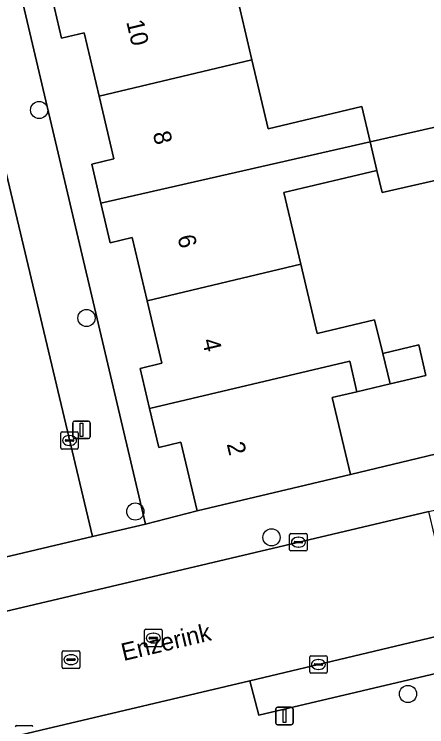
# Model space of a CAD drawing. Extents: x 158031 to 159244, y 380104 to 381214.
# Drawn here: x 158520.65 to 158544.18, y 380857.98 to 380898.59 of the extents above; entities that cross this region are included whole.
import ezdxf

# ---------------------------------------------------------------- set-up
doc = ezdxf.new("R2010")
doc.units = 0
for name, color, linetype in [('IMGEO_Boom', 7, 'Continuous'), ('IMGEO_Erf', 7, 'Continuous'), ('IMGEO_Kolk', 7, 'Continuous'), ('IMGEO_Lichtmast', 7, 'Continuous'), ('IMGEO_Muur', 7, 'Continuous'), ('IMGEO_Openbare_ruimte_label', 7, 'Continuous'), ('IMGEO_Pand', 7, 'Continuous'), ('IMGEO_Pand_nummerreeks', 7, 'Continuous'), ('IMGEO_Parkeervlak_open', 7, 'Continuous'), ('IMGEO_Rijbaan_lokaal_open', 7, 'Continuous'), ('IMGEO_Rioolput', 7, 'Continuous'), ('IMGEO_Voetpad_open', 7, 'Continuous')]:
    doc.layers.add(name, color=color, linetype=linetype)

msp = doc.modelspace()

# ---------------------------------------------------------------- linework, layer by layer
at = {"layer": 'IMGEO_Boom'}
for centre in [(158522.073, 380893.13), (158524.774, 380881.274), (158527.558, 380870.241), (158535.327, 380868.772), (158543.107, 380859.846)]:
    msp.add_circle(centre, 0.489, dxfattribs=at)
at = {"layer": 'IMGEO_Erf'}
for points in [[(158519.299, 380906.997), (158528.134, 380869.517), (158531.08, 380870.288), (158530.16, 380874.189), (158528.893, 380873.89), (158528.368, 380876.116), (158527.829, 380878.402), (158529.068, 380878.694), (158528.228, 380882.259), (158527.379, 380885.86), (158526.125, 380885.564), (158525.595, 380887.814), (158525.068, 380890.049), (158526.329, 380890.347), (158525.486, 380893.924), (158524.636, 380897.527), (158523.352, 380897.224), (158522.811, 380899.521), (158522.289, 380901.735), (158523.516, 380902.024), (158522.644, 380905.721), (158525.347, 380906.358), (158524.01, 380912.032), (158521.424, 380911.365)], [(158533.265, 380899.992), (158534.208, 380895.991), (158535.134, 380892.064), (158540.475, 380893.323), (158540.95, 380891.312), (158546.587, 380892.596), (158547.246, 380889.7), (158541.633, 380888.421), (158541.336, 380889.674), (158536.03, 380888.423), (158536.992, 380884.344), (158537.924, 380880.39), (158541.206, 380881.164), (158541.674, 380879.254), (158543.722, 380879.737), (158544.132, 380877.998), (158542.099, 380877.519), (158540.201, 380877.071), (158538.788, 380876.738), (158539.823, 380872.349), (158548.06, 380874.33), (158546.602, 380880.51), (158549.557, 380881.207), (158542.574, 380910.402)]]:
    msp.add_lwpolyline(points, dxfattribs=at)
at = {"layer": 'IMGEO_Kolk'}
for p, q in [((158523.305, 380873.867), (158523.305, 380874.719)), ((158523.38, 380874.793), (158524.232, 380874.793)), ((158524.306, 380874.719), (158524.306, 380873.867)), ((158523.564, 380874.287), (158523.564, 380874.299)), ((158524.002, 380874.25), (158523.604, 380874.25)), ((158523.607, 380874.336), (158524.005, 380874.336)), ((158523.793, 380874.573), (158523.818, 380874.573)), ((158524.048, 380874.299), (158524.048, 380874.287)), ((158523.816, 380874.013), (158523.791, 380874.013)), ((158524.232, 380873.793), (158523.38, 380873.793)), ((158536.434, 380868.995), (158537.286, 380868.995)), ((158536.359, 380868.069), (158536.359, 380868.921)), ((158536.661, 380868.538), (158537.059, 380868.538)), ((158536.847, 380868.775), (158536.872, 380868.775)), ((158537.36, 380868.921), (158537.36, 380868.069)), ((158536.618, 380868.489), (158536.618, 380868.501)), ((158537.056, 380868.452), (158536.658, 380868.452)), ((158536.87, 380868.215), (158536.845, 380868.215)), ((158537.102, 380868.501), (158537.102, 380868.489)), ((158537.286, 380867.995), (158536.434, 380867.995)), ((158537.502, 380861.101), (158537.502, 380861.953)), ((158537.577, 380862.027), (158538.429, 380862.027)), ((158537.99, 380861.807), (158538.015, 380861.807)), ((158538.503, 380861.953), (158538.503, 380861.101)), ((158537.761, 380861.521), (158537.761, 380861.533)), ((158538.199, 380861.484), (158537.801, 380861.484)), ((158537.804, 380861.57), (158538.202, 380861.57)), ((158538.013, 380861.247), (158537.988, 380861.247)), ((158538.245, 380861.533), (158538.245, 380861.521)), ((158538.429, 380861.027), (158537.577, 380861.027)), ((158520.788, 380858.05), (158521.64, 380858.05))]:
    msp.add_line(p, q, dxfattribs=at)
for points in [[(158523.305, 380873.867), (158523.305, 380874.719)], [(158523.38, 380874.793), (158524.232, 380874.793)], [(158524.306, 380874.719), (158524.306, 380873.867)], [(158524.232, 380873.793), (158523.38, 380873.793)], [(158536.434, 380868.995), (158537.286, 380868.995)], [(158536.359, 380868.069), (158536.359, 380868.921)], [(158537.36, 380868.921), (158537.36, 380868.069)], [(158537.286, 380867.995), (158536.434, 380867.995)], [(158537.502, 380861.101), (158537.502, 380861.953)], [(158537.577, 380862.027), (158538.429, 380862.027)], [(158538.503, 380861.953), (158538.503, 380861.101)], [(158538.429, 380861.027), (158537.577, 380861.027)], [(158520.788, 380858.05), (158521.64, 380858.05)]]:
    msp.add_lwpolyline(points, dxfattribs=at)
for centre, radius, start, end in [((158523.382, 380874.717), 0.0765, 91.552, 178.448), ((158523.382, 380874.717), 0.0765, 91.552, 178.448), ((158524.23, 380874.717), 0.0765, 1.552, 88.448), ((158524.23, 380874.717), 0.0765, 1.552, 88.448), ((158523.604, 380874.296), 0.0403, 85.8775, 175.7526), ((158523.601, 380874.286), 0.0366, 178.938, 274.7102), ((158524.005, 380874.293), 0.043, 264.8664, 352.4533), ((158524.009, 380874.298), 0.0386, 1.7309, 96.639), ((158523.382, 380873.869), 0.0765, 181.552, 268.448), ((158523.382, 380873.869), 0.0765, 181.552, 268.448), ((158524.23, 380873.869), 0.0765, 271.552, 358.448), ((158524.23, 380873.869), 0.0765, 271.552, 358.448), ((158536.436, 380868.919), 0.0765, 91.552, 178.448), ((158536.436, 380868.919), 0.0765, 91.552, 178.448), ((158537.284, 380868.919), 0.0765, 1.552, 88.448), ((158537.284, 380868.919), 0.0765, 1.552, 88.448), ((158536.658, 380868.498), 0.0403, 85.8775, 175.7526), ((158537.063, 380868.5), 0.0386, 1.7309, 96.639), ((158536.655, 380868.488), 0.0366, 178.938, 274.7102), ((158537.059, 380868.495), 0.043, 264.8664, 352.4533), ((158536.436, 380868.071), 0.0765, 181.552, 268.448), ((158536.436, 380868.071), 0.0765, 181.552, 268.448), ((158537.284, 380868.071), 0.0765, 271.552, 358.448), ((158537.284, 380868.071), 0.0765, 271.552, 358.448), ((158537.579, 380861.951), 0.0765, 91.552, 178.448), ((158537.579, 380861.951), 0.0765, 91.552, 178.448), ((158538.427, 380861.951), 0.0765, 1.552, 88.448), ((158538.427, 380861.951), 0.0765, 1.552, 88.448), ((158537.801, 380861.53), 0.0403, 85.8775, 175.7526), ((158537.798, 380861.52), 0.0366, 178.938, 274.7102), ((158538.202, 380861.527), 0.043, 264.8664, 352.4533), ((158538.206, 380861.532), 0.0386, 1.7309, 96.639), ((158537.579, 380861.103), 0.0765, 181.552, 268.448), ((158537.579, 380861.103), 0.0765, 181.552, 268.448), ((158538.427, 380861.103), 0.0765, 271.552, 358.448), ((158538.427, 380861.103), 0.0765, 271.552, 358.448), ((158520.79, 380857.974), 0.0765, 91.552, 178.448), ((158520.79, 380857.974), 0.0765, 91.552, 178.448), ((158521.638, 380857.974), 0.0765, 1.552, 88.448), ((158521.638, 380857.974), 0.0765, 1.552, 88.448)]:
    msp.add_arc(centre, radius, start, end, dxfattribs=at)
for centre, major_axis, ratio, start_param, end_param in [((158523.792, 380874.293), (-0.387, 0.002), 0.722429, 4.712389, 7.853982), ((158523.817, 380874.293), (-0.39, 0.002), 0.717154, 1.570796, 4.712389), ((158536.846, 380868.495), (-0.387, 0.002), 0.722429, 4.712389, 7.853982), ((158536.871, 380868.495), (-0.39, 0.002), 0.717154, 1.570796, 4.712389), ((158537.989, 380861.527), (-0.387, 0.002), 0.722429, 4.712389, 7.853982), ((158538.014, 380861.527), (-0.39, 0.002), 0.717154, 1.570796, 4.712389)]:
    msp.add_ellipse(centre, major_axis=major_axis, ratio=ratio, start_param=start_param, end_param=end_param, dxfattribs=at)
at = {"layer": 'IMGEO_Lichtmast'}
for p, q in [((158523.99, 380874.503), (158523.99, 380875.303)), ((158523.99, 380875.303), (158523.99, 380874.503)), ((158524.09, 380875.403), (158524.88, 380875.403)), ((158524.88, 380875.403), (158524.09, 380875.403)), ((158524.98, 380875.303), (158524.98, 380874.503)), ((158524.98, 380874.503), (158524.98, 380875.303)), ((158524.88, 380874.403), (158524.09, 380874.403)), ((158524.09, 380874.403), (158524.88, 380874.403)), ((158535.564, 380858.188), (158535.564, 380858.988)), ((158535.564, 380858.988), (158535.564, 380858.188)), ((158535.664, 380859.088), (158536.454, 380859.088)), ((158536.454, 380859.088), (158535.664, 380859.088)), ((158536.554, 380858.988), (158536.554, 380858.188)), ((158536.554, 380858.188), (158536.554, 380858.988)), ((158536.454, 380858.088), (158535.664, 380858.088)), ((158535.664, 380858.088), (158536.454, 380858.088))]:
    msp.add_line(p, q, dxfattribs=at)
for points in [[(158524.41, 380875.278), (158524.56, 380875.278), (158524.56, 380874.528), (158524.41, 380874.528), (158524.41, 380875.278)], [(158535.984, 380858.963), (158536.134, 380858.963), (158536.134, 380858.213), (158535.984, 380858.213), (158535.984, 380858.963)]]:
    msp.add_lwpolyline(points, dxfattribs=at)
for centre, start, end in [((158524.09, 380875.303), 90, 180), ((158524.09, 380875.303), 90, 180), ((158524.88, 380875.303), 0, 90), ((158524.88, 380875.303), 360, 90), ((158524.09, 380874.503), 180, 270), ((158524.09, 380874.503), 180, 270), ((158524.88, 380874.503), 270, 0), ((158524.88, 380874.503), 270, 0), ((158535.664, 380858.988), 90, 180), ((158535.664, 380858.988), 90, 180), ((158536.454, 380858.988), 0, 90), ((158536.454, 380858.988), 360, 90), ((158535.664, 380858.188), 180, 270), ((158535.664, 380858.188), 180, 270), ((158536.454, 380858.188), 270, 0), ((158536.454, 380858.188), 270, 0)]:
    msp.add_arc(centre, 0.1, start, end, dxfattribs=at)
at = {"layer": 'IMGEO_Muur'}
msp.add_lwpolyline([(158539.823, 380872.349), (158548.06, 380874.33)], dxfattribs=at)
at = {"layer": 'IMGEO_Pand'}
for points in [[(158534.208, 380895.991), (158533.265, 380899.992), (158538.589, 380901.247), (158538.188, 380902.95), (158522.811, 380899.521), (158523.352, 380897.224), (158524.636, 380897.527), (158525.486, 380893.924)], [(158534.208, 380895.991), (158525.486, 380893.924), (158526.329, 380890.347), (158525.068, 380890.049), (158525.595, 380887.814), (158540.95, 380891.312), (158540.475, 380893.323), (158535.134, 380892.064)], [(158540.95, 380891.312), (158541.336, 380889.674), (158541.633, 380888.421), (158547.246, 380889.7), (158546.587, 380892.596)], [(158528.228, 380882.259), (158536.992, 380884.344), (158536.03, 380888.423), (158541.336, 380889.674), (158540.95, 380891.312), (158525.595, 380887.814), (158526.125, 380885.564), (158527.379, 380885.86)], [(158537.924, 380880.39), (158536.992, 380884.344), (158528.228, 380882.259), (158529.068, 380878.694), (158527.829, 380878.402), (158528.368, 380876.116), (158539.791, 380878.81), (158540.201, 380877.071), (158542.099, 380877.519), (158541.674, 380879.254), (158541.206, 380881.164)], [(158542.099, 380877.519), (158544.132, 380877.998), (158543.722, 380879.737), (158541.674, 380879.254)], [(158528.368, 380876.116), (158528.893, 380873.89), (158530.16, 380874.189), (158531.08, 380870.288), (158539.823, 380872.349), (158538.788, 380876.738), (158540.201, 380877.071), (158539.791, 380878.81)]]:
    msp.add_lwpolyline(points, close=True, dxfattribs=at)
at = {"layer": 'IMGEO_Parkeervlak_open'}
msp.add_lwpolyline([(158534.08, 380860.599), (158534.608, 380858.638), (158546.392, 380861.417), (158545.922, 380863.405)], close=True, dxfattribs=at)
at = {"layer": 'IMGEO_Rijbaan_lokaal_open'}
for points in [[(158539.768, 380938.428), (158504.451, 380930.065), (158505.616, 380925.187), (158508.436, 380913.381), (158509.353, 380909.545), (158513.155, 380893.627), (158514.856, 380886.505), (158518.182, 380872.585), (158519.402, 380867.476), (158525.106, 380868.818), (158514.446, 380913.666), (158543.99, 380920.667)], [(158472.473, 380846.056), (158500, 380852.548), (158515.207, 380856.135), (158522.175, 380857.778), (158534.08, 380860.599), (158545.922, 380863.405), (158544.303, 380870.251), (158526.184, 380865.973), (158519.469, 380864.387), (158501.877, 380860.234), (158500, 380859.786), (158470.875, 380852.834)]]:
    msp.add_lwpolyline(points, close=True, dxfattribs=at)
at = {"layer": 'IMGEO_Rioolput'}
for p, q in [((158528.084, 380862.604), (158528.084, 380863.456)), ((158528.159, 380863.53), (158529.011, 380863.53)), ((158528.572, 380863.31), (158528.597, 380863.31)), ((158529.085, 380863.456), (158529.085, 380862.604)), ((158528.343, 380863.024), (158528.343, 380863.036)), ((158528.781, 380862.987), (158528.383, 380862.987)), ((158528.386, 380863.073), (158528.784, 380863.073)), ((158528.827, 380863.036), (158528.827, 380863.024)), ((158529.011, 380862.53), (158528.159, 380862.53)), ((158528.595, 380862.75), (158528.57, 380862.75)), ((158523.388, 380861.376), (158523.388, 380862.228)), ((158523.463, 380862.302), (158524.315, 380862.302)), ((158523.876, 380862.082), (158523.901, 380862.082)), ((158524.389, 380862.228), (158524.389, 380861.376)), ((158523.647, 380861.796), (158523.647, 380861.808)), ((158524.085, 380861.759), (158523.687, 380861.759)), ((158523.69, 380861.845), (158524.088, 380861.845)), ((158524.131, 380861.808), (158524.131, 380861.796)), ((158524.315, 380861.302), (158523.463, 380861.302)), ((158523.899, 380861.522), (158523.874, 380861.522))]:
    msp.add_line(p, q, dxfattribs=at)
for points in [[(158528.084, 380862.604), (158528.084, 380863.456)], [(158528.159, 380863.53), (158529.011, 380863.53)], [(158529.085, 380863.456), (158529.085, 380862.604)], [(158529.011, 380862.53), (158528.159, 380862.53)], [(158523.388, 380861.376), (158523.388, 380862.228)], [(158523.463, 380862.302), (158524.315, 380862.302)], [(158524.389, 380862.228), (158524.389, 380861.376)], [(158524.315, 380861.302), (158523.463, 380861.302)]]:
    msp.add_lwpolyline(points, dxfattribs=at)
for centre, radius, start, end in [((158528.161, 380863.454), 0.0765, 91.552, 178.448), ((158528.161, 380863.454), 0.0765, 91.552, 178.448), ((158529.009, 380863.454), 0.0765, 1.552, 88.448), ((158529.009, 380863.454), 0.0765, 1.552, 88.448), ((158528.383, 380863.033), 0.0403, 85.8775, 175.7526), ((158528.38, 380863.023), 0.0366, 178.938, 274.7102), ((158528.784, 380863.03), 0.043, 264.8664, 352.4533), ((158528.788, 380863.035), 0.0386, 1.7309, 96.639), ((158528.161, 380862.606), 0.0765, 181.552, 268.448), ((158528.161, 380862.606), 0.0765, 181.552, 268.448), ((158529.009, 380862.606), 0.0765, 271.552, 358.448), ((158529.009, 380862.606), 0.0765, 271.552, 358.448), ((158523.465, 380862.226), 0.0765, 91.552, 178.448), ((158523.465, 380862.226), 0.0765, 91.552, 178.448), ((158524.313, 380862.226), 0.0765, 1.552, 88.448), ((158524.313, 380862.226), 0.0765, 1.552, 88.448), ((158523.687, 380861.805), 0.0403, 85.8775, 175.7526), ((158523.684, 380861.795), 0.0366, 178.938, 274.7102), ((158524.088, 380861.802), 0.043, 264.8664, 352.4533), ((158524.092, 380861.807), 0.0386, 1.7309, 96.639), ((158523.465, 380861.378), 0.0765, 181.552, 268.448), ((158523.465, 380861.378), 0.0765, 181.552, 268.448), ((158524.313, 380861.378), 0.0765, 271.552, 358.448), ((158524.313, 380861.378), 0.0765, 271.552, 358.448)]:
    msp.add_arc(centre, radius, start, end, dxfattribs=at)
for centre, major_axis, ratio, start_param, end_param in [((158528.571, 380863.03), (-0.387, 0.002), 0.722429, 4.712389, 7.853982), ((158528.596, 380863.03), (-0.39, 0.002), 0.717154, 1.570796, 4.712389), ((158523.875, 380861.802), (-0.387, 0.002), 0.722429, 4.712389, 7.853982), ((158523.9, 380861.802), (-0.39, 0.002), 0.717154, 1.570796, 4.712389)]:
    msp.add_ellipse(centre, major_axis=major_axis, ratio=ratio, start_param=start_param, end_param=end_param, dxfattribs=at)
at = {"layer": 'IMGEO_Voetpad_open'}
for points in [[(158543.181, 380939.237), (158539.768, 380938.428), (158543.99, 380920.667), (158514.446, 380913.666), (158525.106, 380868.818), (158528.134, 380869.517), (158519.299, 380906.997)], [(158519.469, 380864.387), (158526.184, 380865.973), (158544.303, 380870.251), (158547.027, 380870.894), (158548.628, 380871.272), (158549.756, 380871.538), (158551.754, 380872.016), (158551.634, 380872.501), (158551.015, 380875.027), (158548.06, 380874.33), (158539.823, 380872.349), (158531.08, 380870.288), (158528.134, 380869.517), (158525.106, 380868.818), (158519.402, 380867.476), (158514.58, 380866.28), (158512.303, 380865.698), (158500, 380862.796), (158459.414, 380853.223)], [(158572.759, 380867.634), (158561.381, 380864.951), (158553.511, 380863.095), (158549.117, 380862.059), (158546.392, 380861.417), (158534.608, 380858.638), (158534.08, 380860.599), (158522.175, 380857.778), (158515.207, 380856.135), (158515.654, 380854.159), (158500, 380850.436), (158472.957, 380844.003), (158470.273, 380843.365), (158438.55, 380835.819)]]:
    msp.add_lwpolyline(points, dxfattribs=at)

# ---------------------------------------------------------------- texts
at = {"layer": 'IMGEO_Openbare_ruimte_label'}
msp.add_text('Enzerink', height=1, rotation=13.2996, dxfattribs=at).set_placement((158526.886, 380861.719))
at = {"layer": 'IMGEO_Pand_nummerreeks'}
for s, rotation, p in [('10', 283.3918, (158527.035, 380898.158)), ('8', 283.3918, (158528.547, 380891.805)), ('6', 283.3918, (158529.952, 380885.903)), ('4', 283.3898, (158531.358, 380879.998)), ('2', 283.3918, (158532.764, 380874.094))]:
    msp.add_text(s, height=1, rotation=rotation, dxfattribs=at).set_placement(p)

doc.saveas('drawing.dxf')
